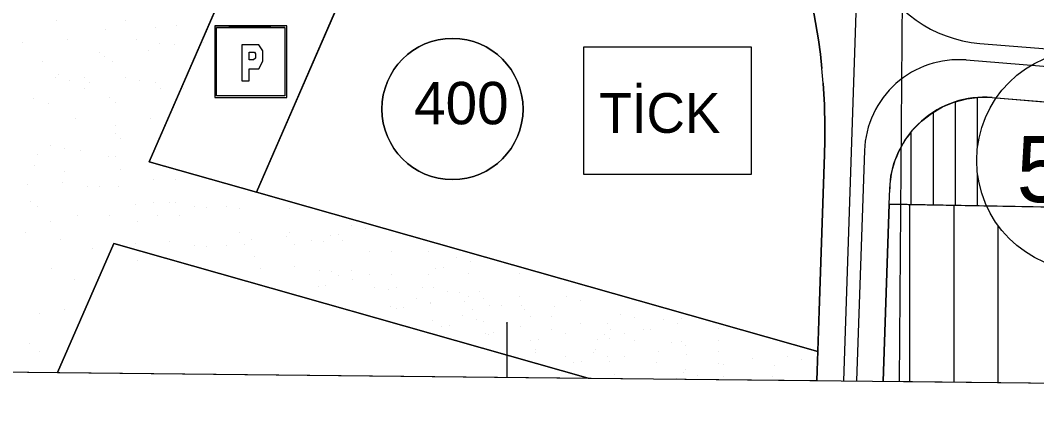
# Model space of a CAD drawing. Extents: x 419109 to 421295, y 4452223 to 4457798.
# Drawn here: x 420389.8 to 420619.9, y 4452223.3 to 4452312 of the extents above; entities that cross this region are included whole.
import ezdxf

# ---------------------------------------------------------------- set-up
doc = ezdxf.new("R2010")
doc.units = 0
for name, color, linetype in [('ADA', 7, 'Continuous'), ('ADAKENARI', 7, 'Continuous'), ('Default', 7, 'Continuous'), ('KALDIRIM', 7, 'Continuous'), ('LJ_SEMBOL', 7, 'Continuous'), ('PAFTALAMA', 7, 'Continuous'), ('PL_AYA_PARK_DINLENME', 7, 'Continuous'), ('PL_GENEL_OTOPARK', 7, 'Continuous'), ('PL_KON_MEV_350', 7, 'Continuous'), ('PL_KON_MEV_500', 7, 'Continuous'), ('PL_TİCK', 7, 'Continuous'), ('SM_DAIRE', 7, 'Continuous'), ('SM_TAKS', 7, 'Continuous'), ('SN_KENTSEL_DONUSUM', 7, 'Continuous'), ('TR_ORTAYOGUNKONUT', 7, 'Continuous'), ('TR_PARKALANI', 7, 'Continuous'), ('TR_TİCK', 7, 'Continuous'), ('TR_YUKSEKYOGUNKONUT', 7, 'Continuous')]:
    doc.layers.add(name, color=color, linetype=linetype)

# ---------------------------------------------------------------- blocks, each defined once
blk = doc.blocks.new('POINT_DISPLAY')
at = {"layer": 'Default'}
blk.add_line((0, 0), (0, 0), dxfattribs=at)

msp = doc.modelspace()

# ---------------------------------------------------------------- linework, layer by layer
at = {"layer": 'ADA'}
for p, q in [((420441.71, 4452332.18), (420418.97, 4452279.89)), ((420570.36, 4452236.91), (420418.97, 4452279.89)), ((420586.51, 4452270.33), (420667.93, 4452268.82)), ((420410.92, 4452261.38), (420398.21, 4452232.16)), ((420410.92, 4452261.38), (420518.34, 4452230.89))]:
    msp.add_line(p, q, dxfattribs=at)
at = {"layer": 'ADAKENARI'}
for p, q in [((420443.23, 4452273), (420466.03, 4452325.42)), ((420568.88, 4452317.19), (420570.52, 4452307.53)), ((420570.52, 4452307.53), (420570.94, 4452304.28)), ((420570.94, 4452304.28), (420571.28, 4452301.02)), ((420571.55, 4452297.75), (420571.28, 4452301.02)), ((420571.55, 4452297.75), (420571.86, 4452292.83)), ((420571.86, 4452292.83), (420571.96, 4452287.94)), ((420609.82, 4452294.48), (420669.44, 4452289.62)), ((420571.96, 4452287.94), (420571.95, 4452284.66)), ((420571.95, 4452284.66), (420571.88, 4452281.56)), ((420571.88, 4452281.56), (420570.68, 4452246.18)), ((420586.51, 4452270.33), (420586.63, 4452273.82)), ((420585.14, 4452230.18), (420586.51, 4452270.33)), ((420570.68, 4452246.18), (420570.14, 4452230.34))]:
    msp.add_line(p, q, dxfattribs=at)
msp.add_arc((420608.08, 4452273.09), 21.47, 85.3344, 178.0559, dxfattribs=at)
at = {"layer": 'KALDIRIM'}
for p, q in [((420579.05, 4452315.94), (420576.14, 4452230.28)), ((420607.03, 4452306.75), (420758.83, 4452294.36)), ((420603.97, 4452302.99), (420758.48, 4452290.38)), ((420580.92, 4452282.45), (420579.14, 4452230.25))]:
    msp.add_line(p, q, dxfattribs=at)
for centre, radius, start, end in [((420609.38, 4452335.62), 28.97, 203.8418, 265.3344), ((420602.24, 4452281.72), 21.33, 85.3344, 178.0559)]:
    msp.add_arc(centre, radius, start, end, dxfattribs=at)
at = {"layer": 'LJ_SEMBOL'}
for points in [[(420450.1, 4452310.74), (420433.81, 4452310.74), (420449.69, 4452310.34), (420449.69, 4452294.86), (420434.22, 4452294.86), (420434.22, 4452310.34), (420449.69, 4452310.34), (420433.81, 4452310.74), (420433.81, 4452294.46), (420450.1, 4452294.46), (420450.1, 4452310.74)], [(420444.71, 4452305.05), (420443.76, 4452306.41), (420443.05, 4452306.41), (420439.96, 4452306.41), (420439.96, 4452298.27), (420441.62, 4452298.27), (420441.62, 4452300.98), (420442.81, 4452300.98), (420443.76, 4452300.98), (420444.71, 4452302.68), (420444.71, 4452304.04), (420444.71, 4452305.05)], [(420441.62, 4452303.02), (420441.62, 4452304.72), (420442.1, 4452304.72), (420442.81, 4452304.72), (420443.05, 4452304.38), (420443.05, 4452303.7), (420443.05, 4452303.36), (420442.57, 4452303.02), (420442.1, 4452303.02), (420441.62, 4452303.02)]]:
    msp.add_lwpolyline(points, dxfattribs=at)
msp.add_lwpolyline([(420517.35, 4452305.98), (420555.28, 4452305.98), (420555.28, 4452277.04), (420517.35, 4452277.04)], close=True, dxfattribs=at)
at = {"layer": 'PAFTALAMA'}
msp.add_line((420500, 4452231.08), (420500, 4452243.58), dxfattribs=at)
msp.add_lwpolyline([(419138.44, 4455021.89), (419108.72, 4452245.78), (421237.47, 4452223.29), (421266.41, 4454999.4)], dxfattribs=at)
at = {"layer": 'PL_AYA_PARK_DINLENME'}
for p, q in [((420368.88, 4452232.47), (420398.21, 4452232.16)), ((420518.34, 4452230.89), (420570.14, 4452230.34))]:
    msp.add_line(p, q, dxfattribs=at)
for points in [[(420570.14, 4452230.34), (420570.36, 4452236.91), (420443.23, 4452273), (420418.97, 4452279.89), (420441.71, 4452332.18), (420432.92, 4452336.96), (420317.78, 4452405.13), (420276.27, 4452430.86), (420253.59, 4452444.29), (420237.9, 4452453.57)], [(420398.21, 4452232.16), (420410.92, 4452261.38), (420518.34, 4452230.89)]]:
    msp.add_lwpolyline(points, dxfattribs=at)
at = {"layer": 'PL_GENEL_OTOPARK'}
msp.add_lwpolyline([(420466.03, 4452325.42), (420464.58, 4452325.37), (420450.38, 4452327.47), (420441.71, 4452332.18), (420418.97, 4452279.89), (420443.23, 4452273), (420466.03, 4452325.42)], dxfattribs=at)
at = {"layer": 'PL_KON_MEV_350'}
msp.add_line((420585.14, 4452230.18), (420709.22, 4452228.87), dxfattribs=at)
msp.add_lwpolyline([(420709.22, 4452228.87), (420709.1, 4452239.87), (420708.55, 4452286.42), (420669.44, 4452289.62), (420667.93, 4452268.82), (420586.51, 4452270.33), (420585.14, 4452230.18)], dxfattribs=at)
at = {"layer": 'PL_KON_MEV_500'}
msp.add_lwpolyline([(420667.93, 4452268.82), (420586.51, 4452270.33), (420586.63, 4452273.82), (420586.92, 4452276.69), (420587.6, 4452279.51), (420588.64, 4452282.2), (420590.05, 4452284.73), (420591.78, 4452287.05), (420593.8, 4452289.12), (420596.09, 4452290.89), (420598.59, 4452292.34), (420601.26, 4452293.44), (420604.06, 4452294.17), (420606.93, 4452294.52), (420609.82, 4452294.48), (420669.44, 4452289.62)], close=True, dxfattribs=at)
at = {"layer": 'PL_TİCK'}
msp.add_line((420398.21, 4452232.16), (420518.34, 4452230.89), dxfattribs=at)
for points in [[(420443.23, 4452273), (420570.36, 4452236.91), (420570.68, 4452246.18), (420571.88, 4452281.56), (420571.95, 4452284.66), (420571.96, 4452287.94), (420571.86, 4452292.83), (420571.55, 4452297.75), (420571.28, 4452301.02), (420570.94, 4452304.28), (420570.52, 4452307.53), (420568.88, 4452317.19), (420567.87, 4452321.78), (420566.71, 4452326.35), (420566.7, 4452326.39), (420565.42, 4452330.88), (420563.99, 4452335.37), (420562.52, 4452339.54), (420556.04, 4452342.86), (420474.42, 4452325.67), (420466.03, 4452325.42), (420443.23, 4452273)], [(420518.34, 4452230.89), (420410.92, 4452261.38), (420398.21, 4452232.16)]]:
    msp.add_lwpolyline(points, dxfattribs=at)
at = {"layer": 'SM_DAIRE'}
msp.add_circle((420631.34, 4452280.22), 25, dxfattribs=at)
at = {"layer": 'SM_TAKS'}
msp.add_circle((420487.63, 4452291.87), 15.99, dxfattribs=at)
at = {"layer": 'SN_KENTSEL_DONUSUM'}
msp.add_line((420589.68, 4452346.63), (420588.78, 4452230.15), dxfattribs=at)
at = {"layer": 'TR_ORTAYOGUNKONUT'}
for p, q in [((420591.19, 4452230.12), (420591.19, 4452270.24)), ((420601.19, 4452230.02), (420601.19, 4452270.06)), ((420611.19, 4452229.91), (420611.19, 4452265.43))]:
    msp.add_line(p, q, dxfattribs=at)
at = {"layer": 'TR_TİCK'}
msp.add_line((420398.21, 4452232.16), (420518.34, 4452230.89), dxfattribs=at)
for points in [[(420443.23, 4452273), (420570.36, 4452236.91), (420570.68, 4452246.18), (420571.88, 4452281.56), (420571.95, 4452284.66), (420571.96, 4452287.94), (420571.86, 4452292.83), (420571.55, 4452297.75), (420571.28, 4452301.02), (420570.94, 4452304.28), (420570.52, 4452307.53), (420568.88, 4452317.19), (420567.87, 4452321.78), (420566.71, 4452326.35), (420566.7, 4452326.39), (420565.42, 4452330.88), (420563.99, 4452335.37), (420562.52, 4452339.54), (420556.04, 4452342.86), (420474.42, 4452325.67), (420466.03, 4452325.42), (420443.23, 4452273)], [(420517.35, 4452277.04), (420517.35, 4452305.98), (420555.28, 4452305.98), (420555.28, 4452277.04), (420517.35, 4452277.04)], [(420518.34, 4452230.89), (420410.92, 4452261.38), (420398.21, 4452232.16)]]:
    msp.add_lwpolyline(points, dxfattribs=at)
for start, end in [(0, 180), (180, 0)]:
    msp.add_arc((420487.63, 4452291.87), 15.99, start, end, dxfattribs=at)
at = {"layer": 'TR_YUKSEKYOGUNKONUT'}
for p, q in [((420601.51, 4452270.05), (420601.51, 4452293.51)), ((420606.51, 4452283.09), (420606.51, 4452294.47)), ((420596.51, 4452270.14), (420596.51, 4452291.13)), ((420591.51, 4452270.24), (420591.51, 4452286.69)), ((420606.51, 4452269.96), (420606.51, 4452277.36))]:
    msp.add_line(p, q, dxfattribs=at)

# ---------------------------------------------------------------- block references
at = {"layer": 'TR_PARKALANI', "xscale": 0.1, "yscale": 0.10000000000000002}
for p in [(420397.88, 4452311.85), (420413.67, 4452311.85), (420409.12, 4452309.98), (420420.4, 4452310.35), (420425.06, 4452310.75), (420390.3, 4452306.95), (420400.36, 4452307.63), (420416.15, 4452307.63), (420421.19, 4452306.7), (420424.58, 4452306.58), (420431.2, 4452306.88), (420407.6, 4452304.69), (420418.88, 4452305.07), (420394.86, 4452302.56), (420408.91, 4452303.68), (420410.66, 4452302.56), (420398.39, 4452299.8), (420428.3, 4452301.7), (420397.73, 4452299.1), (420400.89, 4452298.31), (420404.31, 4452298.91), (420405.4, 4452297.93), (420413.53, 4452299.1), (420416.68, 4452298.31), (420420.43, 4452297.97), (420404.41, 4452296.42), (420421.52, 4452296.42), (420426.78, 4452296.42), (420392.78, 4452294.16), (420396.19, 4452293.05), (420410.02, 4452294.58), (420411.37, 4452293.35), (420402.2, 4452289.66), (420419.31, 4452289.66), (420411.37, 4452288.09), (420411.37, 4452286.26), (420396.61, 4452283.68), (420412.44, 4452285.2), (420393.69, 4452281.56), (420399.76, 4452282.89), (420403.51, 4452282.55), (420393.09, 4452279.16), (420409.86, 4452281), (420411.37, 4452281), (420399.76, 4452277.63), (420412.44, 4452278.1), (420391.49, 4452274.81), (420399.23, 4452275.29), (420404.97, 4452274.42), (420412.12, 4452274.42), (420419.88, 4452275.98), (420424.85, 4452275.98), (420407.66, 4452274.24), (420391.99, 4452270.96), (420393.73, 4452269.85), (420415.78, 4452270.2), (420419.88, 4452270.71), (420423.52, 4452270.68), (420424.85, 4452270.71), (420429.26, 4452269.81), (420436.41, 4452269.81), (420402.77, 4452267.66), (420409.91, 4452267.66), (420420.95, 4452267.82), (420425.91, 4452267.82), (420431.95, 4452269.63), (420439.39, 4452269.24), (420450.73, 4452269.24), (420396.61, 4452266.38), (420416.28, 4452266.35), (420464.69, 4452265.59), (420391.06, 4452263.89), (420439.39, 4452263.97), (420449.94, 4452262.88), (420450.73, 4452263.97), (420460.04, 4452263.26), (420461.77, 4452263.48), (420467.85, 4452264.81), (420398.95, 4452262.38), (420415.78, 4452261.33), (420423.52, 4452261.81), (420429.26, 4452260.94), (420431.95, 4452260.77), (420436.41, 4452260.94), (420440.45, 4452261.08), (420442.2, 4452262.39), (420451.8, 4452261.08), (420455.68, 4452262), (420458.37, 4452261.83), (420462.83, 4452262), (420406.15, 4452260.33), (420442.7, 4452258.55), (420468.82, 4452259.66), (420473.79, 4452259.66), (420482.3, 4452259.66), (420416.28, 4452257.48), (420451.89, 4452256.14), (420485.53, 4452256.03), (420488.45, 4452258.15), (420491.6, 4452257.36), (420396.75, 4452255.63), (420444.15, 4452255.66), (420457.63, 4452255.27), (420460.32, 4452255.09), (420461.85, 4452254.07), (420464.78, 4452255.27), (420468.82, 4452254.4), (420473.79, 4452254.4), (420482.3, 4452254.4), (420483.8, 4452255.82), (420491.16, 4452254.7), (420502.86, 4452254.7), (420401.96, 4452253.17), (420444.65, 4452251.81), (420457.21, 4452251.74), (420458.94, 4452251.95), (420465.01, 4452253.28), (420469.88, 4452251.51), (420474.85, 4452251.51), (420480.79, 4452251.35), (420483.36, 4452251.51), (420473.05, 4452250.87), (420486.53, 4452250.48), (420489.22, 4452250.31), (420491.16, 4452249.43), (420493.68, 4452250.48), (420494.71, 4452249.03), (420502.86, 4452249.43), (420513.54, 4452249.28), (420473.55, 4452247.02), (420476.58, 4452246.81), (420479.5, 4452248.93), (420482.62, 4452247.86), (420482.65, 4452248.14), (420490.37, 4452248.34), (420496.11, 4452247.46), (420498.79, 4452247.29), (420503.25, 4452247.46), (420510.62, 4452247.16), (420516.69, 4452248.49), (420394.06, 4452245.46), (420399.76, 4452246.41), (420474.85, 4452246.6), (420489.87, 4452245.03), (420492.23, 4452246.54), (420503.93, 4452246.54), (420505.35, 4452244.77), (420510.03, 4452244.76), (420525.6, 4452245.38), (420528.75, 4452244.59), (420539.57, 4452244.42), (420483.12, 4452244.01), (420485.22, 4452242.7), (420486.95, 4452242.91), (420493.02, 4452244.24), (420494.71, 4452243.76), (420499.8, 4452243.34), (420502.95, 4452242.55), (420516.69, 4452243.23), (420522.68, 4452243.26), (420535.44, 4452244.14), (420538.59, 4452243.35), (420495.15, 4452241.01), (420495.77, 4452240.87), (420496.88, 4452241.22), (420509.99, 4452241.83), (420513.15, 4452241.05), (420522.08, 4452240.86), (420523.25, 4452239.98), (420523.47, 4452241.83), (420526.62, 4452241.05), (420530.79, 4452241.81), (420532.52, 4452242.02), (420547.9, 4452242.11), (420391.86, 4452238.7), (420505.35, 4452239.51), (420507.08, 4452239.72), (420520.55, 4452239.72), (420528.75, 4452239.33), (420537.3, 4452239), (420539.57, 4452239.15), (420540.45, 4452238.21), (420547.9, 4452239.45), (420394.06, 4452237), (420506.41, 4452236.61), (420506.48, 4452237.32), (420513.15, 4452235.78), (420519.66, 4452236.69), (420519.96, 4452237.32), (420522.81, 4452235.9), (420526.62, 4452235.78), (420534.38, 4452236.88), (420540.63, 4452236.26), (420547.9, 4452236.85), (420555.52, 4452235.37), (420563.54, 4452235.81), (420515.01, 4452234.36), (420516.74, 4452234.57), (420523.25, 4452234.72), (420533.79, 4452234.48), (420540.45, 4452232.94), (420547.9, 4452234.19), (420548.96, 4452233.95), (420560.62, 4452233.69), (420566.7, 4452235.02), (420524.32, 4452231.83), (420538.36, 4452230.84), (420540.05, 4452232.26), (420543.2, 4452231.47), (420548.96, 4452231.29), (420560.03, 4452231.29)]:
    msp.add_blockref('POINT_DISPLAY', p, dxfattribs=at)

# ---------------------------------------------------------------- texts
at = {"layer": 'LJ_SEMBOL'}
msp.add_text('TİCK', height=9, dxfattribs=at).set_placement((420520.87, 4452286.47))
at = {"layer": 'SM_TAKS'}
for s, height, p in [('400', 9.593, (420478.94, 4452288.42)), ('500', 15, (420615.35, 4452270.78))]:
    msp.add_text(s, height=height, dxfattribs=at).set_placement(p)

doc.saveas('drawing.dxf')
